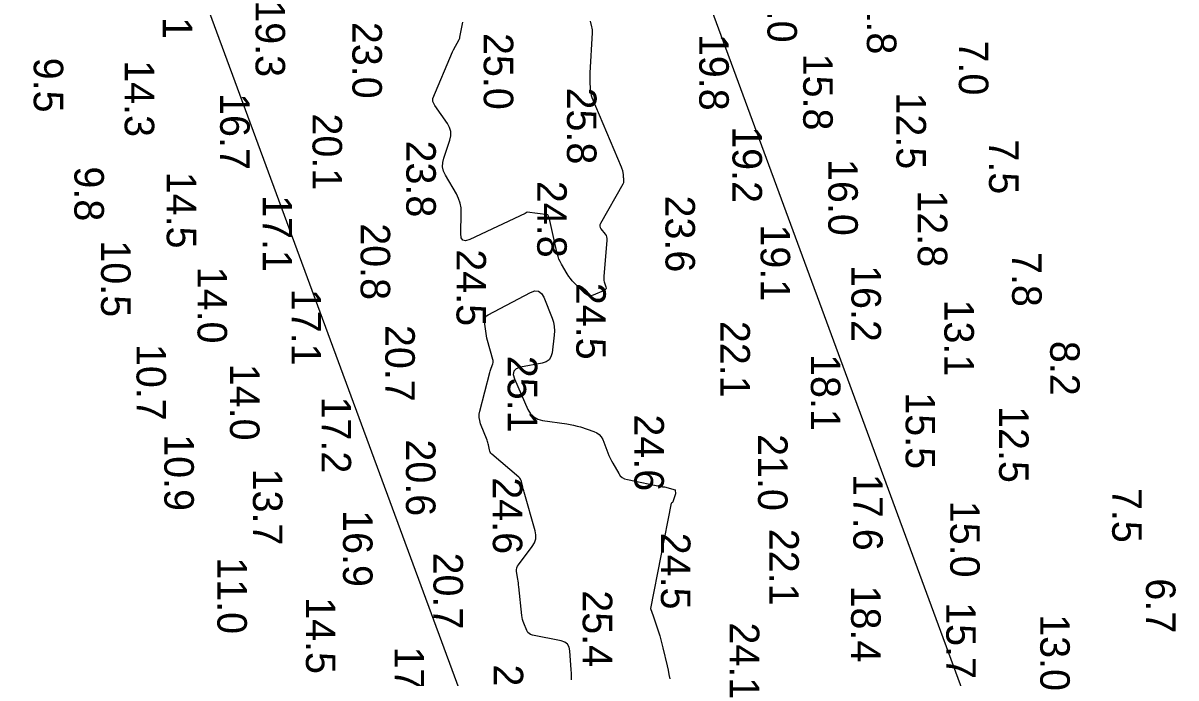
# Model space of a CAD drawing. Extents: x 1178573 to 1187098, y 693282 to 751751.
# Drawn here: x 1185298.7 to 1185787, y 735428.7 to 735706.1 of the extents above; entities that cross this region are included whole.
import ezdxf

# ---------------------------------------------------------------- set-up
doc = ezdxf.new("R2010")
doc.units = 0
for name, color, linetype in [('G-ANNO-PATT', 7, 'Continuous'), ('V-HYDS-MAJR', 7, 'Continuous'), ('V-HYDS-SOUN', 7, 'Continuous')]:
    doc.layers.add(name, color=color, linetype=linetype)

msp = doc.modelspace()

# ---------------------------------------------------------------- linework, layer by layer
at = {"layer": 'G-ANNO-PATT'}
for p, q in [((1184917.23, 736959.6), (1185542.3, 735264.1)), ((1185735.81, 735317.4), (1185139.49, 736934.9)), ((1185483.71, 735700.17), (1185484.95, 735706.52)), ((1185538.95, 735706.96), (1185539.53, 735704.5)), ((1185539.53, 735704.5), (1185539.65, 735703.88)), ((1185539.65, 735703.88), (1185539.72, 735703.26)), ((1185539.72, 735703.26), (1185539.76, 735702.64)), ((1185539.76, 735702.64), (1185539.74, 735702.01)), ((1185481, 735694.74), (1185483.47, 735699.11)), ((1185483.47, 735699.11), (1185483.69, 735699.66)), ((1185483.69, 735699.66), (1185483.71, 735700.17)), ((1185539.74, 735702.01), (1185538.83, 735685)), ((1185472.35, 735674.16), (1185480.67, 735693.88)), ((1185480.67, 735693.88), (1185481, 735694.74)), ((1185538.8, 735684.12), (1185538.78, 735683.24)), ((1185538.78, 735683.24), (1185538.78, 735682.36)), ((1185538.83, 735685), (1185538.8, 735684.12)), ((1185538.78, 735682.36), (1185538.8, 735681.49)), ((1185538.8, 735681.49), (1185538.92, 735677.98)), ((1185472.33, 735672.85), (1185472.35, 735674.16)), ((1185538.92, 735677.98), (1185538.99, 735677.11)), ((1185538.99, 735677.11), (1185539.14, 735676.25)), ((1185539.14, 735676.25), (1185539.36, 735675.42)), ((1185539.36, 735675.42), (1185539.66, 735674.6)), ((1185539.66, 735674.6), (1185552.11, 735645.21)), ((1185473.16, 735671.19), (1185472.33, 735672.85)), ((1185478.46, 735663.58), (1185473.16, 735671.19)), ((1185479.38, 735661.9), (1185478.46, 735663.58)), ((1185479.85, 735660.17), (1185479.38, 735661.9)), ((1185479.88, 735658.37), (1185479.85, 735660.17)), ((1185476.9, 735648.93), (1185479.46, 735656.5)), ((1185479.46, 735656.5), (1185479.88, 735658.37)), ((1185476.47, 735647.06), (1185476.9, 735648.93)), ((1185476.44, 735645.22), (1185476.47, 735647.06)), ((1185476.84, 735643.43), (1185476.44, 735645.22)), ((1185552.11, 735645.21), (1185552.26, 735644.82)), ((1185552.26, 735644.82), (1185552.39, 735644.42)), ((1185552.39, 735644.42), (1185552.49, 735644.02)), ((1185552.49, 735644.02), (1185552.56, 735643.61)), ((1185477.64, 735641.69), (1185476.84, 735643.43)), ((1185482.26, 735633.78), (1185477.64, 735641.69)), ((1185552.56, 735643.61), (1185552.84, 735641.77)), ((1185552.84, 735641.77), (1185552.89, 735641.44)), ((1185552.89, 735641.44), (1185552.93, 735641.11)), ((1185552.93, 735641.11), (1185552.95, 735640.78)), ((1185552.95, 735640.78), (1185552.98, 735640.45)), ((1185552.98, 735640.45), (1185553.04, 735639.12)), ((1185553.04, 735639.12), (1185553.04, 735638.8)), ((1185552.75, 735637.88), (1185543.27, 735621.24)), ((1185552.89, 735638.18), (1185552.75, 735637.88)), ((1185552.99, 735638.48), (1185552.89, 735638.18)), ((1185553.04, 735638.8), (1185552.99, 735638.48)), ((1185483.22, 735631.86), (1185482.26, 735633.78)), ((1185483.88, 735629.86), (1185483.22, 735631.86)), ((1185484.25, 735627.79), (1185483.88, 735629.86)), ((1185484.07, 735616.91), (1185484.33, 735625.64)), ((1185484.33, 735625.64), (1185484.25, 735627.79)), ((1185511.33, 735625.49), (1185487.89, 735614.41)), ((1185512.18, 735626.01), (1185511.33, 735625.49)), ((1185520.93, 735624.92), (1185512.18, 735626.01)), ((1185521.23, 735624.35), (1185520.93, 735624.92)), ((1185521.48, 735623.76), (1185521.23, 735624.35)), ((1185521.69, 735623.14), (1185521.48, 735623.76)), ((1185521.86, 735622.52), (1185521.69, 735623.14)), ((1185525, 735608.45), (1185521.86, 735622.52)), ((1185543.02, 735620.63), (1185542.97, 735620.04)), ((1185542.97, 735620.04), (1185543.11, 735619.46)), ((1185543.27, 735621.24), (1185543.02, 735620.63)), ((1185484.26, 735615.12), (1185484.07, 735616.91)), ((1185484.96, 735614.1), (1185484.26, 735615.12)), ((1185543.11, 735619.46), (1185543.46, 735618.9)), ((1185543.46, 735618.9), (1185545.25, 735616.69)), ((1185545.25, 735616.69), (1185545.64, 735616.11)), ((1185545.64, 735616.11), (1185545.89, 735615.5)), ((1185545.89, 735615.5), (1185546.02, 735614.85)), ((1185546.02, 735614.85), (1185546.02, 735614.16)), ((1185486.17, 735613.87), (1185484.96, 735614.1)), ((1185487.89, 735614.41), (1185486.17, 735613.87)), ((1185546.02, 735614.16), (1185544.66, 735598.8)), ((1185525.31, 735607.28), (1185525, 735608.45)), ((1185525.7, 735606.16), (1185525.31, 735607.28)), ((1185526.18, 735605.06), (1185525.7, 735606.16)), ((1185526.75, 735604), (1185526.18, 735605.06)), ((1185529.21, 735599.83), (1185526.75, 735604)), ((1185529.86, 735598.82), (1185529.21, 735599.83)), ((1185530.57, 735597.85), (1185529.86, 735598.82)), ((1185531.33, 735596.92), (1185530.57, 735597.85)), ((1185532.16, 735596.05), (1185531.33, 735596.92)), ((1185536.73, 735591.52), (1185532.16, 735596.05)), ((1185544.66, 735598.8), (1185544.64, 735598.23)), ((1185544.64, 735598.23), (1185544.67, 735597.67)), ((1185544.67, 735597.67), (1185544.76, 735597.11)), ((1185544.76, 735597.11), (1185544.9, 735596.56)), ((1185544.9, 735596.56), (1185545.59, 735594.36)), ((1185495.77, 735582.55), (1185513.69, 735591.99)), ((1185513.69, 735591.99), (1185515.51, 735592.63)), ((1185515.51, 735592.63), (1185517.04, 735592.51)), ((1185517.04, 735592.51), (1185518.28, 735591.61)), ((1185518.28, 735591.61), (1185519.24, 735589.95)), ((1185537.5, 735590.93), (1185536.73, 735591.52)), ((1185538.33, 735590.62), (1185537.5, 735590.93)), ((1185539.21, 735590.59), (1185538.33, 735590.62)), ((1185540.15, 735590.85), (1185539.21, 735590.59)), ((1185544.88, 735592.82), (1185540.15, 735590.85)), ((1185545.32, 735593.08), (1185544.88, 735592.82)), ((1185545.59, 735593.43), (1185545.32, 735593.08)), ((1185545.59, 735594.36), (1185545.68, 735593.85)), ((1185545.68, 735593.85), (1185545.59, 735593.43)), ((1185519.24, 735589.95), (1185522.76, 735581.13)), ((1185494.21, 735579.61), (1185494.22, 735580.55)), ((1185494.22, 735580.55), (1185494.49, 735581.35)), ((1185494.49, 735581.35), (1185495, 735582.02)), ((1185495, 735582.02), (1185495.77, 735582.55)), ((1185522.76, 735581.13), (1185523.35, 735579.37)), ((1185494.68, 735575.61), (1185494.21, 735579.61)), ((1185494.81, 735574.61), (1185494.68, 735575.61)), ((1185523.35, 735579.37), (1185523.7, 735577.58)), ((1185523.7, 735577.58), (1185523.81, 735575.76)), ((1185523.81, 735575.76), (1185523.7, 735573.9)), ((1185494.99, 735573.62), (1185494.81, 735574.61)), ((1185495.2, 735572.64), (1185494.99, 735573.62)), ((1185495.46, 735571.66), (1185495.2, 735572.64)), ((1185497.7, 735563.66), (1185495.46, 735571.66)), ((1185523.7, 735573.9), (1185522.76, 735566.44)), ((1185522.76, 735566.44), (1185522.33, 735564.76)), ((1185497.02, 735559.98), (1185497.65, 735561.81)), ((1185497.65, 735561.81), (1185497.77, 735562.27)), ((1185497.8, 735563.2), (1185497.7, 735563.66)), ((1185497.77, 735562.27), (1185497.82, 735562.73)), ((1185497.82, 735562.73), (1185497.8, 735563.2)), ((1185518.6, 735562.01), (1185509.36, 735560.29)), ((1185520.25, 735562.55), (1185518.6, 735562.01)), ((1185521.49, 735563.46), (1185520.25, 735562.55)), ((1185522.33, 735564.76), (1185521.49, 735563.46)), ((1185492.21, 735541.77), (1185496.46, 735558.13)), ((1185496.46, 735558.13), (1185496.59, 735558.59)), ((1185496.59, 735558.59), (1185496.73, 735559.06)), ((1185496.73, 735559.06), (1185496.87, 735559.52)), ((1185496.87, 735559.52), (1185497.02, 735559.98)), ((1185506.57, 735558.68), (1185506.32, 735557.28)), ((1185506.32, 735557.28), (1185506.82, 735555.47)), ((1185507.59, 735559.69), (1185506.57, 735558.68)), ((1185509.36, 735560.29), (1185507.59, 735559.69)), ((1185506.82, 735555.47), (1185512.58, 735542.45)), ((1185491.96, 735540.4), (1185492.21, 735541.77)), ((1185512.58, 735542.45), (1185513.64, 735540.64)), ((1185491.93, 735539.04), (1185491.96, 735540.4)), ((1185492.12, 735537.7), (1185491.93, 735539.04)), ((1185492.53, 735536.37), (1185492.12, 735537.7)), ((1185513.64, 735540.64), (1185515.03, 735539.25)), ((1185515.03, 735539.25), (1185516.74, 735538.3)), ((1185516.74, 735538.3), (1185518.78, 735537.77)), ((1185518.78, 735537.77), (1185529.03, 735536.32)), ((1185495.25, 735529.41), (1185492.53, 735536.37)), ((1185529.03, 735536.32), (1185530.49, 735536.09)), ((1185530.49, 735536.09), (1185531.93, 735535.79)), ((1185531.93, 735535.79), (1185533.36, 735535.42)), ((1185533.36, 735535.42), (1185534.77, 735535)), ((1185534.77, 735535), (1185540.54, 735533.14)), ((1185540.54, 735533.14), (1185541.77, 735532.59)), ((1185541.77, 735532.59), (1185542.8, 735531.83)), ((1185542.8, 735531.83), (1185543.61, 735530.85)), ((1185495.43, 735528.91), (1185495.25, 735529.41)), ((1185495.59, 735528.41), (1185495.43, 735528.91)), ((1185495.73, 735527.9), (1185495.59, 735528.41)), ((1185495.85, 735527.38), (1185495.73, 735527.9)), ((1185496.26, 735525.29), (1185495.85, 735527.38)), ((1185543.61, 735530.85), (1185544.22, 735529.65)), ((1185544.22, 735529.65), (1185546.37, 735524.09)), ((1185496.4, 735524.79), (1185496.26, 735525.29)), ((1185496.62, 735524.34), (1185496.4, 735524.79)), ((1185496.91, 735523.93), (1185496.62, 735524.34)), ((1185497.28, 735523.56), (1185496.91, 735523.93)), ((1185508.68, 735513.75), (1185497.28, 735523.56)), ((1185546.37, 735524.09), (1185546.84, 735522.94)), ((1185546.84, 735522.94), (1185547.35, 735521.82)), ((1185547.35, 735521.82), (1185547.9, 735520.71)), ((1185547.9, 735520.71), (1185548.5, 735519.63)), ((1185548.5, 735519.63), (1185551, 735515.34)), ((1185509.08, 735513.35), (1185508.68, 735513.75)), ((1185509.41, 735512.9), (1185509.08, 735513.35)), ((1185509.65, 735512.4), (1185509.41, 735512.9)), ((1185509.82, 735511.86), (1185509.65, 735512.4)), ((1185551, 735515.34), (1185551.69, 735514.37)), ((1185551.69, 735514.37), (1185552.54, 735513.61)), ((1185552.54, 735513.61), (1185553.53, 735513.06)), ((1185553.53, 735513.06), (1185554.67, 735512.71)), ((1185554.67, 735512.71), (1185569.52, 735509.72)), ((1185510.34, 735509.59), (1185509.82, 735511.86)), ((1185510.47, 735509.02), (1185510.34, 735509.59)), ((1185510.62, 735508.45), (1185510.47, 735509.02)), ((1185510.77, 735507.89), (1185510.62, 735508.45)), ((1185510.92, 735507.33), (1185510.77, 735507.89)), ((1185515.63, 735491.06), (1185510.92, 735507.33)), ((1185569.52, 735509.72), (1185570.47, 735509.67)), ((1185570.47, 735509.67), (1185574.88, 735508.35)), ((1185574.88, 735508.35), (1185574.9, 735508.21)), ((1185574.9, 735508.21), (1185574.92, 735508.07)), ((1185574.92, 735508.07), (1185574.95, 735507.93)), ((1185574.95, 735507.93), (1185574.97, 735507.8)), ((1185574.97, 735507.8), (1185575.05, 735507.24)), ((1185575.05, 735507.24), (1185575.07, 735507.11)), ((1185573.26, 735502.76), (1185564.48, 735458.09)), ((1185573.53, 735502.81), (1185573.26, 735502.76)), ((1185573.74, 735502.99), (1185573.53, 735502.81)), ((1185573.89, 735503.29), (1185573.74, 735502.99)), ((1185575.01, 735506.7), (1185573.89, 735503.29)), ((1185575.05, 735506.84), (1185575.01, 735506.7)), ((1185575.07, 735506.97), (1185575.05, 735506.84)), ((1185575.07, 735507.11), (1185575.07, 735506.97)), ((1185515.94, 735489.28), (1185515.63, 735491.06)), ((1185515.84, 735487.58), (1185515.94, 735489.28)), ((1185508.51, 735476.65), (1185514.39, 735484.41)), ((1185514.39, 735484.41), (1185515.33, 735485.96)), ((1185515.33, 735485.96), (1185515.84, 735487.58)), ((1185507.73, 735474.54), (1185507.84, 735475.28)), ((1185507.78, 735473.76), (1185507.73, 735474.54)), ((1185508.28, 735470.55), (1185507.78, 735473.76)), ((1185507.84, 735475.28), (1185508.1, 735475.98)), ((1185508.1, 735475.98), (1185508.51, 735476.65)), ((1185508.39, 735469.75), (1185508.28, 735470.55)), ((1185508.5, 735468.95), (1185508.39, 735469.75)), ((1185508.6, 735468.14), (1185508.5, 735468.95)), ((1185508.69, 735467.34), (1185508.6, 735468.14)), ((1185509.94, 735455.1), (1185508.69, 735467.34)), ((1185510.06, 735454.26), (1185509.94, 735455.1)), ((1185510.24, 735453.44), (1185510.06, 735454.26)), ((1185564.48, 735458.09), (1185565.1, 735456.56)), ((1185565.1, 735456.56), (1185565.65, 735454.99)), ((1185565.65, 735454.99), (1185567.84, 735448.21)), ((1185510.48, 735452.64), (1185510.24, 735453.44)), ((1185510.78, 735451.85), (1185510.48, 735452.64)), ((1185512.12, 735448.73), (1185510.78, 735451.85)), ((1185512.51, 735448.02), (1185512.12, 735448.73)), ((1185513.03, 735447.47), (1185512.51, 735448.02)), ((1185513.68, 735447.08), (1185513.03, 735447.47)), ((1185514.45, 735446.84), (1185513.68, 735447.08)), ((1185526.57, 735444.44), (1185514.45, 735446.84)), ((1185528.13, 735443.91), (1185526.57, 735444.44)), ((1185529.29, 735443.02), (1185528.13, 735443.91)), ((1185567.84, 735448.21), (1185568.36, 735446.55)), ((1185568.36, 735446.55), (1185568.84, 735444.88)), ((1185568.84, 735444.88), (1185569.29, 735443.2)), ((1185530.03, 735441.76), (1185529.29, 735443.02)), ((1185530.35, 735440.13), (1185530.03, 735441.76)), ((1185530.87, 735432.14), (1185530.35, 735440.13)), ((1185569.29, 735443.2), (1185569.7, 735441.5)), ((1185569.7, 735441.5), (1185571.47, 735433.85)), ((1185530.95, 735430.73), (1185530.87, 735432.14)), ((1185531.01, 735429.31), (1185530.95, 735430.73)), ((1185531.04, 735427.89), (1185531.01, 735429.31)), ((1185571.47, 735433.85), (1185571.89, 735432)), ((1185571.89, 735432), (1185572.3, 735430.16)), ((1185572.3, 735430.16), (1185572.7, 735428.31))]:
    msp.add_line(p, q, dxfattribs=at)
at = {"layer": 'V-HYDS-MAJR'}
for points in [[(1185538.95, 735706.96), (1185539.53, 735704.5), (1185539.65, 735703.88), (1185539.72, 735703.26), (1185539.76, 735702.64), (1185539.74, 735702.01), (1185538.83, 735685), (1185538.8, 735684.12), (1185538.78, 735683.24), (1185538.78, 735682.36), (1185538.8, 735681.49), (1185538.92, 735677.98), (1185538.99, 735677.11), (1185539.14, 735676.25), (1185539.36, 735675.42), (1185539.66, 735674.6), (1185552.11, 735645.21), (1185552.26, 735644.82), (1185552.39, 735644.42), (1185552.49, 735644.02), (1185552.56, 735643.61), (1185552.84, 735641.77), (1185552.89, 735641.44), (1185552.93, 735641.11), (1185552.95, 735640.78), (1185552.98, 735640.45), (1185553.04, 735639.12), (1185553.04, 735638.8), (1185552.99, 735638.48), (1185552.89, 735638.18), (1185552.75, 735637.88), (1185543.27, 735621.24), (1185543.02, 735620.63), (1185542.97, 735620.04), (1185543.11, 735619.46), (1185543.46, 735618.9), (1185545.25, 735616.69), (1185545.64, 735616.11), (1185545.89, 735615.5), (1185546.02, 735614.85), (1185546.02, 735614.16), (1185544.66, 735598.8), (1185544.64, 735598.23), (1185544.67, 735597.67), (1185544.76, 735597.11), (1185544.9, 735596.56), (1185545.59, 735594.36), (1185545.68, 735593.85), (1185545.59, 735593.43), (1185545.32, 735593.08), (1185544.88, 735592.82), (1185540.15, 735590.85), (1185539.21, 735590.59), (1185538.33, 735590.62), (1185537.5, 735590.93), (1185536.73, 735591.52), (1185532.16, 735596.05), (1185531.33, 735596.92), (1185530.57, 735597.85), (1185529.86, 735598.82), (1185529.21, 735599.83), (1185526.75, 735604), (1185526.18, 735605.06), (1185525.7, 735606.16), (1185525.31, 735607.28), (1185525, 735608.45), (1185521.86, 735622.52), (1185521.69, 735623.14), (1185521.48, 735623.76), (1185521.23, 735624.35), (1185520.93, 735624.92), (1185512.18, 735626.01), (1185511.33, 735625.49), (1185487.89, 735614.41), (1185486.17, 735613.87), (1185484.96, 735614.1), (1185484.26, 735615.12), (1185484.07, 735616.91), (1185484.33, 735625.64), (1185484.25, 735627.79), (1185483.88, 735629.86), (1185483.22, 735631.86), (1185482.26, 735633.78), (1185477.64, 735641.69), (1185476.84, 735643.43), (1185476.44, 735645.22), (1185476.47, 735647.06), (1185476.9, 735648.93), (1185479.46, 735656.5), (1185479.88, 735658.37), (1185479.85, 735660.17), (1185479.38, 735661.9), (1185478.46, 735663.58), (1185473.16, 735671.19), (1185472.33, 735672.85), (1185472.35, 735674.16), (1185480.67, 735693.88), (1185481, 735694.74), (1185483.47, 735699.11), (1185483.69, 735699.66), (1185483.71, 735700.17), (1185484.95, 735706.52)], [(1185531.04, 735427.89), (1185531.01, 735429.31), (1185530.95, 735430.73), (1185530.87, 735432.14), (1185530.35, 735440.13), (1185530.03, 735441.76), (1185529.29, 735443.02), (1185528.13, 735443.91), (1185526.57, 735444.44), (1185514.45, 735446.84), (1185513.68, 735447.08), (1185513.03, 735447.47), (1185512.51, 735448.02), (1185512.12, 735448.73), (1185510.78, 735451.85), (1185510.48, 735452.64), (1185510.24, 735453.44), (1185510.06, 735454.26), (1185509.94, 735455.1), (1185508.69, 735467.34), (1185508.6, 735468.14), (1185508.5, 735468.95), (1185508.39, 735469.75), (1185508.28, 735470.55), (1185507.78, 735473.76), (1185507.73, 735474.54), (1185507.84, 735475.28), (1185508.1, 735475.98), (1185508.51, 735476.65), (1185514.39, 735484.41), (1185515.33, 735485.96), (1185515.84, 735487.58), (1185515.94, 735489.28), (1185515.63, 735491.06), (1185510.92, 735507.33), (1185510.77, 735507.89), (1185510.62, 735508.45), (1185510.47, 735509.02), (1185510.34, 735509.59), (1185509.82, 735511.86), (1185509.65, 735512.4), (1185509.41, 735512.9), (1185509.08, 735513.35), (1185508.68, 735513.75), (1185497.28, 735523.56), (1185496.91, 735523.93), (1185496.62, 735524.34), (1185496.4, 735524.79), (1185496.26, 735525.29), (1185495.85, 735527.38), (1185495.73, 735527.9), (1185495.59, 735528.41), (1185495.43, 735528.91), (1185495.25, 735529.41), (1185492.53, 735536.37), (1185492.12, 735537.7), (1185491.93, 735539.04), (1185491.96, 735540.4), (1185492.21, 735541.77), (1185496.46, 735558.13), (1185496.59, 735558.59), (1185496.73, 735559.06), (1185496.87, 735559.52), (1185497.02, 735559.98), (1185497.65, 735561.81), (1185497.77, 735562.27), (1185497.82, 735562.73), (1185497.8, 735563.2), (1185497.7, 735563.66), (1185495.46, 735571.66), (1185495.2, 735572.64), (1185494.99, 735573.62), (1185494.81, 735574.61), (1185494.68, 735575.61), (1185494.21, 735579.61), (1185494.22, 735580.55), (1185494.49, 735581.35), (1185495, 735582.02), (1185495.77, 735582.55), (1185513.69, 735591.99), (1185515.51, 735592.63), (1185517.04, 735592.51), (1185518.28, 735591.61), (1185519.24, 735589.95), (1185522.76, 735581.13), (1185523.35, 735579.37), (1185523.7, 735577.58), (1185523.81, 735575.76), (1185523.7, 735573.9), (1185522.76, 735566.44), (1185522.33, 735564.76), (1185521.49, 735563.46), (1185520.25, 735562.55), (1185518.6, 735562.01), (1185509.36, 735560.29), (1185507.59, 735559.69), (1185506.57, 735558.68), (1185506.32, 735557.28), (1185506.82, 735555.47), (1185512.58, 735542.45), (1185513.64, 735540.64), (1185515.03, 735539.25), (1185516.74, 735538.3), (1185518.78, 735537.77), (1185529.03, 735536.32), (1185530.49, 735536.09), (1185531.93, 735535.79), (1185533.36, 735535.42), (1185534.77, 735535), (1185540.54, 735533.14), (1185541.77, 735532.59), (1185542.8, 735531.83), (1185543.61, 735530.85), (1185544.22, 735529.65), (1185546.37, 735524.09), (1185546.84, 735522.94), (1185547.35, 735521.82), (1185547.9, 735520.71), (1185548.5, 735519.63), (1185551, 735515.34), (1185551.69, 735514.37), (1185552.54, 735513.61), (1185553.53, 735513.06), (1185554.67, 735512.71), (1185569.52, 735509.72), (1185570.47, 735509.67), (1185574.88, 735508.35), (1185574.9, 735508.21), (1185574.92, 735508.07), (1185574.95, 735507.93), (1185574.97, 735507.8), (1185575.05, 735507.24), (1185575.07, 735507.11), (1185575.07, 735506.97), (1185575.05, 735506.84), (1185575.01, 735506.7), (1185573.89, 735503.29), (1185573.74, 735502.99), (1185573.53, 735502.81), (1185573.26, 735502.76), (1185564.48, 735458.09), (1185565.1, 735456.56), (1185565.65, 735454.99), (1185567.84, 735448.21), (1185568.36, 735446.55), (1185568.84, 735444.88), (1185569.29, 735443.2), (1185569.7, 735441.5), (1185571.47, 735433.85), (1185571.89, 735432), (1185572.3, 735430.16), (1185572.7, 735428.31)]]:
    msp.add_lwpolyline(points, dxfattribs=at)

# ---------------------------------------------------------------- texts
at = {"layer": 'V-HYDS-SOUN'}
for s, p in [('16.1 ', (1185357.91, 735731.87)), ('16.0 ', (1185614, 735730.37)), ('11.8 ', (1185656.13, 735725.38)), ('19.3 ', (1185397.2, 735715.76)), ('23.0 ', (1185438.21, 735706.62)), ('25.0 ', (1185493.85, 735701.9)), ('19.8 ', (1185585.13, 735701.53)), ('7.0', (1185695.07, 735698.71)), ('9.5', (1185303.24, 735691.44)), ('14.3 ', (1185341.78, 735690.37)), ('15.8 ', (1185629.16, 735693.16)), ('16.7 ', (1185382.2, 735676.46)), ('25.8 ', (1185529.1, 735678.79)), ('12.5 ', (1185668.66, 735676.73)), ('20.1 ', (1185421.32, 735667.82)), ('19.2 ', (1185599.19, 735662.41)), ('23.8 ', (1185461.05, 735656.35)), ('7.5', (1185707.87, 735656.83)), ('9.8', (1185320.47, 735645.37)), ('16.0 ', (1185639.78, 735648.52)), ('14.5 ', (1185359.58, 735643.14)), ('24.8 ', (1185516.5, 735639.26)), ('17.1 ', (1185400.2, 735633.21)), ('23.6 ', (1185570.82, 735633.05)), ('12.8 ', (1185677.69, 735635.25)), ('20.8 ', (1185441.7, 735621.31)), ('19.1 ', (1185611.12, 735620.81)), ('10.5 ', (1185331.76, 735614.07)), ('24.5 ', (1185482.31, 735610.27)), ('7.8', (1185717.65, 735609.15)), ('14.0 ', (1185372.62, 735602.91)), ('16.2 ', (1185649.58, 735603.59)), ('24.5 ', (1185533.03, 735596.06)), ('17.1 ', (1185412.43, 735593.58)), ('13.1 ', (1185688.94, 735588.98)), ('20.7 ', (1185452.15, 735578.23)), ('22.1 ', (1185594.09, 735579.96)), ('8.2', (1185733.76, 735571.48)), ('10.7 ', (1185346.77, 735570.19)), ('25.1 ', (1185504, 735565.17)), ('18.1 ', (1185632.41, 735565.89)), ('14.0 ', (1185386.37, 735561.8)), ('17.2 ', (1185425.17, 735547.91)), ('15.5 ', (1185672.54, 735549.7)), ('12.5 ', (1185712.13, 735543.86)), ('24.6 ', (1185557.66, 735540.34)), ('10.9 ', (1185358.56, 735531.94)), ('20.6 ', (1185460.91, 735529.74)), ('21.0 ', (1185610.03, 735532.01)), ('13.7 ', (1185396.08, 735517.37)), ('24.6 ', (1185497.69, 735513.7)), ('17.6 ', (1185650.35, 735515.14)), ('7.5', (1185760.03, 735509.19)), ('15.0 ', (1185691.42, 735503.77)), ('16.9 ', (1185434.25, 735499.79)), ('24.5 ', (1185568.89, 735490.22)), ('22.1 ', (1185614.8, 735491.87)), ('11.0 ', (1185381.02, 735479.82)), ('20.7 ', (1185472.53, 735481.81)), ('6.7', (1185774.34, 735470.89)), ('25.4 ', (1185535.78, 735465.84)), ('18.4 ', (1185649.46, 735467.84)), ('14.5 ', (1185418.53, 735462.92)), ('15.7 ', (1185689.75, 735460.78)), ('13.0 ', (1185729.55, 735455.7)), ('24.1 ', (1185598.06, 735452.21)), ('17.6 ', (1185456.06, 735442.01)), ('22.0 ', (1185498.05, 735434.41))]:
    msp.add_text(s, height=12.5, rotation=270, dxfattribs=at).set_placement(p)

doc.saveas('drawing.dxf')
